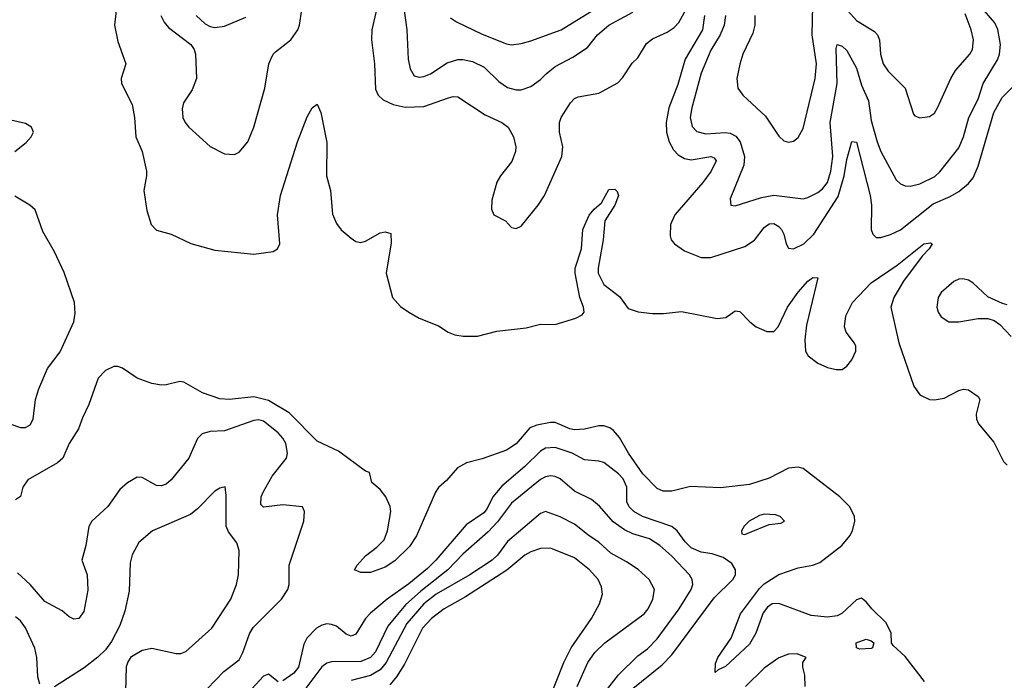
# Model space of a CAD drawing. Header units: inches. Extents: x 1682530 to 1839546, y 640742 to 791647.
# Tile 761 of 923: x 1770627 to 1774678, y 731276 to 733992. Entities that reach past the tile are written whole.
import ezdxf

# ---------------------------------------------------------------- set-up
doc = ezdxf.new("R2010")
doc.units = ezdxf.units.IN
doc.header["$MEASUREMENT"] = 0
doc.layers.add('B7773', color=7, linetype='Continuous')

msp = doc.modelspace()

# ---------------------------------------------------------------- linework, layer by layer
at = {"layer": 'B7773', "color": 5}
for points, elevation in [([(1772139.7, 734230), (1772075.1, 733950), (1772073.9, 733910), (1772086.8, 733810), (1772090, 733706.8), (1772101.8, 733681.8), (1772122.3, 733662.3), (1772163.5, 733643.5), (1772212.8, 733632.8), (1772290, 733635.3), (1772390.3, 733670.3), (1772410, 733675.8), (1772430, 733674.9), (1772541.5, 733601.5), (1772610, 733569.3), (1772636.5, 733550), (1772658.3, 733510), (1772667.9, 733470), (1772667.1, 733450), (1772650.9, 733409.1), (1772604.7, 733350), (1772590, 733323.7), (1772568.9, 733250), (1772567.3, 733212.7), (1772577.3, 733190), (1772625.3, 733165.3), (1772650, 733137.3), (1772670, 733133.4), (1772690, 733143), (1772760.4, 733230), (1772786.2, 733270), (1772857.8, 733430), (1772860.7, 733470), (1772847.2, 733530), (1772847, 733570), (1772854.2, 733590), (1772892.8, 733650), (1772910, 733668.7), (1772924.6, 733675.4), (1773010, 733689.6), (1773087.1, 733732.9), (1773106.6, 733753.4), (1773147.1, 733812.9), (1773170, 733835.6), (1773205.6, 733894.4), (1773230, 733913), (1773290, 733940.9), (1773319.7, 733960.3), (1773339.2, 733980.8), (1773390, 734074.2)], 620), ([(1771026.7, 734053.3), (1771017.2, 733970), (1771030, 733903.1), (1771062.8, 733810), (1771043.6, 733750), (1771045.3, 733730), (1771090, 733643.2), (1771099.1, 733590), (1771105.1, 733510), (1771130.3, 733450), (1771148, 733370), (1771149, 733350), (1771136.9, 733290), (1771150, 733207.7), (1771167.6, 733150), (1771190, 733126.7), (1771250, 733110.3), (1771331.4, 733071.4), (1771430, 733043.9), (1771590, 733028.6), (1771670, 733038.6), (1771688, 733050), (1771696.8, 733070), (1771688.1, 733190), (1771699.6, 733270), (1771770, 733490.4), (1771810, 733593), (1771830, 733630.4), (1771850, 733644.9), (1771865.3, 733610), (1771890, 733487.3), (1771889.6, 733350), (1771905.4, 733290), (1771913.1, 733193.1), (1771930, 733154), (1771950, 733127.9), (1771990, 733093.4), (1772010, 733079.7), (1772030, 733075.9), (1772050, 733082), (1772110, 733115.2), (1772130, 733120.2), (1772153.1, 733113.1), (1772155.1, 733075.1), (1772134.4, 732950), (1772160.9, 732850), (1772193.3, 732813.3), (1772227.4, 732790), (1772270, 732765), (1772350, 732733.3), (1772390, 732707.5), (1772416.7, 732696.7), (1772451.1, 732691.1), (1772510, 732691.1), (1772590, 732711.1), (1772710, 732725.4), (1772770, 732740.7), (1772830, 732739), (1772915.3, 732764.7), (1772940.7, 732779.3), (1772949.2, 732790), (1772946.4, 732810), (1772931.3, 732850), (1772911.8, 732950), (1772912.2, 732970), (1772937.8, 733050), (1772943.8, 733130), (1772970, 733188), (1772990, 733213.5), (1773021, 733239), (1773050, 733294.4), (1773075.3, 733295.3), (1773085.5, 733285.5), (1773090.4, 733270), (1773076, 733230), (1773034.2, 733165.8), (1773027.1, 733087.1), (1773006.3, 732970), (1773007.2, 732950), (1773030, 732903.8), (1773094.6, 732854.6), (1773130, 732805.1), (1773171, 732791), (1773230, 732784), (1773276.1, 732783.9), (1773350, 732793), (1773496.8, 732763.2), (1773532.3, 732767.7), (1773570, 732795), (1773590, 732792.9), (1773630.7, 732750), (1773656.8, 732730), (1773700.9, 732710), (1773727, 732710), (1773730, 732710.6), (1773748, 732730), (1773786.1, 732810), (1773830, 732871.7), (1773870, 732917), (1773890, 732932.7), (1773910, 732930.3), (1773863.7, 732736.2), (1773856.6, 732676.6), (1773860.3, 732630), (1773871.4, 732610), (1773910, 732579.4), (1773950, 732562.1), (1773986.6, 732553.4), (1774010, 732554.4), (1774030, 732567.5), (1774050, 732593.6), (1774066.7, 732630), (1774067.4, 732650), (1774062, 732662), (1774027.2, 732707.2), (1774020.1, 732730), (1774025.5, 732774.5), (1774052.5, 732830), (1774130, 732909.7), (1774237.2, 732982.8), (1774346.8, 733070), (1774374.6, 733074.6), (1774380.4, 733070), (1774368, 733050), (1774339.5, 733020.5), (1774262.5, 732917.5), (1774222.9, 732850), (1774210.9, 732810), (1774243.5, 732663.5), (1774306, 732486), (1774330.1, 732450.1), (1774370, 732431), (1774390, 732428.6), (1774430, 732435.5), (1774490, 732467.7), (1774510, 732473.5), (1774530, 732470.2), (1774570, 732443.1), (1774577.6, 732430), (1774562.4, 732370), (1774563.7, 732350), (1774571.6, 732330), (1774635.1, 732255.1), (1774675.1, 732175.1), (1774690, 732160.1)], 580), ([(1771207.1, 734010), (1771221.7, 733981.7), (1771239.6, 733959.6), (1771330.2, 733890), (1771344.7, 733870), (1771350.2, 733850), (1771353.7, 733750), (1771336.1, 733703.9), (1771300.3, 733650), (1771294.7, 733625.3), (1771298, 733590), (1771307, 733570), (1771323.1, 733550), (1771410.2, 733470.2), (1771470, 733440.8), (1771510, 733437.4), (1771530, 733447.4), (1771564.8, 733490), (1771589.9, 733550.1), (1771635, 733710), (1771652.1, 733810), (1771659.9, 733830), (1771669.3, 733850), (1771679.7, 733860.3), (1771742.7, 733910), (1771771, 733950), (1771778.5, 733970), (1771787.6, 734032.4)], 620), ([(1772208.1, 734030), (1772219.3, 733950), (1772225.1, 733830), (1772233.2, 733790), (1772250, 733761.8), (1772270, 733756.3), (1772290, 733759.2), (1772316.4, 733770), (1772385.3, 733814.7), (1772430, 733828.3), (1772450, 733828.9), (1772490, 733820.1), (1772537.1, 733797.1), (1772598.1, 733738.1), (1772633.3, 733713.3), (1772670, 733703.5), (1772690, 733703.8), (1772730, 733716.9), (1772770, 733745.6), (1772792.5, 733770), (1772830, 733799.4), (1772902.4, 733837.6), (1772962.3, 733877.7), (1773003.4, 733930), (1773050.8, 733970), (1773150, 734023.5)], 640), ([(1772399.6, 733999.6), (1772423.3, 733983.3), (1772530, 733932.8), (1772630, 733893.4), (1772650, 733889.4), (1772690, 733894.6), (1772730, 733904.8), (1772854.7, 733950), (1772990, 734034.4)], 660), ([(1773530.5, 734010), (1773525, 733970), (1773509.3, 733930), (1773470, 733866.4), (1773430, 733772.4), (1773392, 733630), (1773385.7, 733590), (1773393.3, 733553.3), (1773413, 733533), (1773450, 733523.5), (1773528.9, 733528.9), (1773550, 733525.9), (1773573.5, 733513.5), (1773591.5, 733490), (1773608.3, 733430), (1773606.3, 733393.7), (1773550, 733255.3), (1773552, 733230), (1773570, 733227), (1773678.5, 733261.5), (1773729.9, 733270.1), (1773850, 733255.2), (1773870, 733260.7), (1773910, 733281.7), (1773930, 733296.6), (1773950, 733322.9), (1773963.8, 733370), (1773971.6, 733430), (1773961.8, 733570), (1773989.9, 733730), (1773986.5, 733873.5), (1773990, 733890.3), (1774010, 733883.9), (1774030, 733865.4), (1774070, 733792.3), (1774090, 733723.6), (1774118.7, 733658.7), (1774130, 733578), (1774155.1, 733490), (1774170.1, 733450), (1774233.2, 733333.2), (1774250, 733316.9), (1774270, 733309.1), (1774290, 733307.9), (1774330, 733317.1), (1774392.6, 733347.4), (1774413, 733367), (1774490, 733465.7), (1774510.5, 733510), (1774532.3, 733590), (1774570, 733665.7), (1774590.8, 733729.2), (1774650, 733826.9), (1774657.8, 733850), (1774661.7, 733890), (1774651.7, 733951.7), (1774638.7, 733978.7), (1774594.7, 734030)], 640), ([(1773651, 734010), (1773651.1, 733970), (1773642.8, 733937.2), (1773602.6, 733850), (1773589, 733809), (1773577.6, 733750), (1773581.5, 733710), (1773601.3, 733681.3), (1773695.6, 733595.6), (1773750, 733512.7), (1773770, 733494.4), (1773790, 733488.4), (1773810, 733492.2), (1773830, 733508.2), (1773850, 733544.9), (1773900.2, 733750), (1773904.8, 733810), (1773887, 733930), (1773890.4, 734049.6)], 660), ([(1774022.1, 734042.2), (1774070, 733988.4), (1774143.6, 733943.6), (1774155.4, 733930), (1774164, 733910), (1774167.8, 733850), (1774179.3, 733810), (1774200, 733780), (1774270.2, 733710), (1774304.2, 733604.2), (1774310, 733596.3), (1774330, 733588.4), (1774370, 733594), (1774390, 733608.5), (1774403.1, 733630), (1774457.5, 733750), (1774477.1, 733782.9), (1774536.5, 733850), (1774547, 733870), (1774550.5, 733910), (1774541, 733950), (1774516.7, 734016.7)], 660), ([(1771352.9, 734010), (1771390, 733974.5), (1771410, 733963.7), (1771430, 733960.1), (1771470, 733965.1), (1771557.1, 734002.9)], 640), ([(1773443.7, 734010), (1773436.2, 733950), (1773364.9, 733830), (1773334.1, 733725.9), (1773296.9, 733630), (1773286.8, 733570), (1773288.3, 733530), (1773299.3, 733490), (1773317, 733457), (1773336.3, 733436.3), (1773361.8, 733421.8), (1773390, 733415.4), (1773470, 733429.4), (1773484.7, 733424.7), (1773491.8, 733411.8), (1773471, 733370), (1773437.2, 733322.8), (1773322.2, 733190), (1773303.8, 733150), (1773303.1, 733103.1), (1773307.7, 733087.7), (1773320.3, 733070), (1773361.7, 733041.7), (1773430, 733014.2), (1773470, 733014), (1773610, 733059.8), (1773650, 733085.4), (1773690, 733137.5), (1773710, 733153.5), (1773730, 733154), (1773750, 733142.2), (1773760.5, 733130), (1773770.1, 733110), (1773779.7, 733070), (1773790, 733053.1), (1773810, 733050.2), (1773853, 733070), (1773894.3, 733110), (1773994.1, 733265.9), (1774018.5, 733350), (1774030, 733417.6), (1774050, 733491.3), (1774070, 733488.4), (1774126.4, 733270), (1774131.9, 733230), (1774130.1, 733130.1), (1774137.2, 733110), (1774150, 733097.2), (1774170, 733097.3), (1774210, 733109.1), (1774250, 733127.8), (1774385.6, 733234.4), (1774455.3, 733264.8), (1774490, 733285.1), (1774530, 733318), (1774550, 733342.1), (1774569.6, 733390), (1774634.1, 733610), (1774668.3, 733671.7), (1774718.4, 733721.6)], 620), ([(1770606.2, 733450), (1770652.9, 733487.1), (1770673.5, 733510), (1770683.1, 733530), (1770675.1, 733550), (1770650, 733565.2), (1770590, 733578.4)], 580), ([(1770544.9, 732344.9), (1770630, 732316), (1770650, 732315), (1770670, 732326.5), (1770682.8, 732350), (1770691.5, 732430), (1770705.3, 732474.7), (1770741.7, 732558.3), (1770793.7, 732626.3), (1770849.6, 732750), (1770854.7, 732785.3), (1770852.5, 732830), (1770810, 732952.2), (1770770, 733037.7), (1770722, 733122), (1770690.4, 733210), (1770668.2, 733230), (1770606.4, 733266.4)], 580), ([(1774690, 732820.4), (1774670, 732824.7), (1774610, 732852.1), (1774548.4, 732910), (1774530, 732921.5), (1774507.2, 732927.2), (1774490, 732925.8), (1774470, 732915.8), (1774417.5, 732870), (1774405.5, 732850), (1774400.8, 732810), (1774405.6, 732790), (1774417.8, 732770), (1774450, 732750.2), (1774490, 732749.3), (1774570, 732763.2), (1774610, 732763.1), (1774635.9, 732755.9), (1774659.1, 732739.1), (1774705.3, 732690)], 620), ([(1774350, 731271.7), (1774270, 731373.8), (1774219.9, 731419.9), (1774214.3, 731430), (1774212.4, 731470), (1774192.1, 731512.1), (1774132.8, 731570), (1774110, 731598.3), (1774090, 731613.7), (1774070, 731606.4), (1774009.3, 731550.7), (1773990, 731541.8), (1773950, 731536.3), (1773882.6, 731542.6), (1773750, 731591.6), (1773722.3, 731590), (1773703.3, 731576.7), (1773686.1, 731553.9), (1773655.1, 731470), (1773630, 731424.4), (1773530, 731332.8), (1773500.8, 731319.2), (1773488, 731308), (1773490, 731344.7), (1773499.1, 731370), (1773554.6, 731450), (1773592.5, 731550), (1773670, 731654.2), (1773690, 731673.1), (1773750, 731711.6), (1773830, 731738.4), (1773890, 731749), (1773919.4, 731760.6), (1774009.5, 731830), (1774042.4, 731870), (1774053, 731890), (1774062.6, 731930), (1774060.9, 731950), (1774042.8, 731990), (1774000.6, 732030), (1773850, 732146.5), (1773830, 732152.6), (1773790, 732148), (1773710, 732107.4), (1773630, 732081.4), (1773510, 732067.6), (1773387.3, 732072.7), (1773310, 732054.1), (1773274, 732054), (1773250, 732064.9), (1773190, 732124.6), (1773131, 732210), (1773093.9, 732273.9), (1773070, 732302.6), (1773054.2, 732314.2), (1773030, 732321.9), (1773010, 732322.1), (1772950, 732308.7), (1772910, 732306.1), (1772890, 732309.8), (1772830, 732335.6), (1772810, 732336.3), (1772754.8, 732325.2), (1772726.1, 732313.9), (1772670, 732248.1), (1772630, 732222.7), (1772530, 732186), (1772465.2, 732170), (1772428.1, 732150), (1772382.3, 732097.7), (1772350, 732069.2), (1772336.8, 732050), (1772259.4, 731870), (1772230, 731826.4), (1772170, 731767.4), (1772130, 731741.9), (1772070, 731719.6), (1772030, 731719.5), (1772004.2, 731730), (1772015.4, 731750), (1772050, 731788.2), (1772096.6, 731823.4), (1772125.7, 731854.3), (1772140.3, 731890), (1772154.2, 731970), (1772151, 731991), (1772133.8, 732030), (1772110, 732060.2), (1772076, 732090), (1772065.4, 732130), (1772050, 732136.5), (1771938.1, 732218.1), (1771850, 732259.2), (1771735.9, 732375.9), (1771650, 732426.5), (1771590, 732442), (1771490, 732430.5), (1771450, 732432.8), (1771378.5, 732458.5), (1771302.3, 732502.3), (1771285.3, 732505.3), (1771230, 732491.1), (1771210, 732490.2), (1771170, 732496.7), (1771110, 732518.8), (1771050, 732559.9), (1771030, 732566.4), (1771014.2, 732565.8), (1770979.5, 732550), (1770950, 732518.4), (1770911.7, 732410), (1770884.6, 732355.4), (1770869, 732310), (1770829.8, 732250.2), (1770804.7, 732190), (1770781.7, 732170), (1770659.8, 732100.2), (1770639.4, 732070), (1770630, 732031.6), (1770610, 732018.2)], 580), ([(1771398.5, 731241.5), (1771467.1, 731312.9), (1771530, 731360.8), (1771545.4, 731390), (1771572.3, 731467.7), (1771586.9, 731493.1), (1771703.2, 731610), (1771729.4, 731650), (1771735.5, 731670), (1771736, 731750), (1771796, 731930), (1771798.7, 731970), (1771789.6, 731989.6), (1771710, 731997.2), (1771630, 731987.3), (1771619.5, 731999.5), (1771620.5, 732030), (1771628.4, 732050), (1771665, 732115), (1771724.3, 732190), (1771729.2, 732210), (1771721.2, 732250), (1771710, 732272), (1771690, 732294.2), (1771630, 732341), (1771610, 732346.4), (1771590, 732343.8), (1771470, 732301.8), (1771410, 732298.9), (1771377.6, 732290), (1771358, 732270), (1771322.6, 732190), (1771250, 732100.9), (1771230, 732082.5), (1771210, 732075), (1771190, 732077.7), (1771130.5, 732110.6), (1771110, 732110.7), (1771070, 732087.8), (1771039.2, 732060.8), (1770990, 731990.9), (1770923.8, 731930), (1770911.5, 731908.5), (1770899.1, 731830), (1770882.8, 731770), (1770904.7, 731710), (1770907.1, 731647.1), (1770890, 731559.3), (1770870, 731529.7), (1770850, 731527.4), (1770830, 731536.8), (1770801.3, 731561.3), (1770730, 731600.8), (1770670, 731669.9), (1770617.8, 731717.8)], 620), ([(1773142.4, 731237.6), (1773270, 731339.9), (1773310, 731380.6), (1773484.5, 731615.5), (1773561.5, 731690), (1773572, 731710), (1773572.3, 731730), (1773556.3, 731756.3), (1773521.5, 731781.5), (1773476.2, 731796.2), (1773430, 731802.5), (1773390, 731820.3), (1773365.3, 731845.3), (1773331.3, 731891.3), (1773310, 731909.1), (1773188.9, 731948.9), (1773153.5, 731970), (1773134.2, 731990), (1773125.1, 732010), (1773124.8, 732070), (1773110, 732104.1), (1773090, 732124.9), (1773030, 732171), (1773010, 732177.3), (1772950, 732182.9), (1772899.8, 732210), (1772830, 732233.6), (1772790, 732230.6), (1772770, 732218), (1772705.2, 732154.8), (1772610, 732074.2), (1772573.1, 732030), (1772550, 731982), (1772536, 731964), (1772464.2, 731915.8), (1772338.4, 731770), (1772303.9, 731736.1), (1772227.9, 731672.1), (1772139.2, 731610), (1772070, 731551.9), (1772050, 731529.8), (1772010, 731465.3), (1771990, 731457), (1771970, 731466.2), (1771930, 731498.1), (1771910, 731506.1), (1771890, 731507.8), (1771870, 731502.4), (1771848.3, 731490), (1771807.8, 731450), (1771795.3, 731424.7), (1771774.5, 731330), (1771754.6, 731305.4), (1771710, 731274.5)], 620), ([(1773036.7, 731230), (1773090, 731298.9), (1773170, 731376.5), (1773210, 731405.4), (1773250, 731447), (1773339.6, 731570), (1773389.2, 731650), (1773395.8, 731670), (1773394, 731690), (1773382, 731710), (1773310, 731787), (1773260.8, 731830), (1773217.4, 731857.4), (1773150, 731878), (1773115.4, 731895.4), (1773068.2, 731928.2), (1773012.2, 731992.2), (1772978.8, 732018.9), (1772910, 732053.2), (1772850, 732104.4), (1772830, 732114), (1772810, 732116.5), (1772790, 732113), (1772770, 732102), (1772650, 732003.9), (1772592.6, 731927.4), (1772553.9, 731886.1), (1772450, 731794.6), (1772388.6, 731730), (1772276.9, 731643.1), (1772213.4, 731586.6), (1772141.2, 731498.8), (1772090, 731393.2), (1772070.3, 731369.7), (1772030, 731353.1), (1771910, 731352.2), (1771890, 731346.5), (1771870, 731331.4), (1771774.6, 731205.4)], 640), ([(1771063.7, 731230), (1771066.8, 731333.2), (1771071.1, 731350), (1771086.4, 731373.6), (1771130, 731400.3), (1771170, 731407.6), (1771270, 731385.7), (1771290, 731387), (1771310, 731394.9), (1771416.8, 731490), (1771495.6, 731610), (1771519.1, 731670), (1771527.2, 731710), (1771529.8, 731810), (1771520.7, 731840.7), (1771486.1, 731886.1), (1771476.2, 731910), (1771476.6, 732036.6), (1771471.7, 732071.7), (1771450, 732066.6), (1771430, 732053.3), (1771358.9, 731981), (1771330, 731958.2), (1771172.7, 731890), (1771117.5, 731842.5), (1771090, 731792), (1771081.4, 731758.6), (1771077.2, 731642.8), (1771059.6, 731560.4), (1771038.4, 731501.6), (1771004.8, 731435.2), (1770979.1, 731400.9), (1770948.5, 731371.5), (1770892.2, 731327.8), (1770770, 731248.9)], 640), ([(1772920.7, 731250), (1772964.5, 731350), (1772992.9, 731390), (1773034.8, 731430), (1773196, 731550), (1773211.9, 731570), (1773232.2, 731610), (1773238.7, 731650), (1773216.8, 731690), (1773171, 731731), (1773123.5, 731763.5), (1773058.6, 731798.6), (1773010, 731844.5), (1772970, 731869.8), (1772910, 731918.7), (1772850, 731947.7), (1772790, 731969.7), (1772770, 731962.3), (1772633.2, 731846.8), (1772592.2, 731790), (1772570, 731770.4), (1772479.1, 731710), (1772339.6, 731630), (1772290, 731591), (1772219.2, 731510), (1772134.9, 731350), (1772110, 731318.5), (1772070, 731296), (1771990, 731275)], 660), ([(1772794.1, 731170), (1772864.9, 731350), (1772895, 731410), (1772978.8, 731530), (1773012.1, 731590), (1773024.2, 731630), (1773020, 731660), (1773007.2, 731690), (1772971.7, 731730), (1772910, 731779.3), (1772810, 731819.5), (1772770, 731818.4), (1772730, 731805), (1772704.6, 731790), (1772631.6, 731728.4), (1772461.3, 731618.7), (1772373.7, 731570), (1772320.8, 731530), (1772283.6, 731490), (1772210, 731342), (1772176.6, 731290), (1772150, 731257.9)], 680), ([(1770710, 731260.7), (1770701.1, 731290), (1770697.6, 731370), (1770688.7, 731408.7), (1770650, 731491.3), (1770630, 731520.5), (1770610, 731537.4)], 640), ([(1773858.5, 731250), (1773856.9, 731296.9), (1773849.2, 731330.8), (1773849, 731350), (1773862, 731370), (1773825.6, 731385.6), (1773790, 731383.8), (1773750, 731369.1), (1773690, 731325.8), (1773612.6, 731250)], 620), ([(1771690, 731269.8), (1771650, 731300.7), (1771630, 731293.4), (1771535, 731190)], 620)]:
    msp.add_lwpolyline(points, dxfattribs=dict(at, elevation=elevation))
for points, elevation in [([(1773690, 731959.6), (1773670, 731953.5), (1773628.5, 731930), (1773608, 731910), (1773596, 731890), (1773598, 731878), (1773610, 731876), (1773630, 731884.4), (1773710, 731917.3), (1773758, 731922), (1773774, 731930), (1773755.3, 731950), (1773735.9, 731955.9)], 620), ([(1774083.6, 731403.6), (1774070, 731409.2), (1774068.4, 731430), (1774110, 731444.9), (1774130, 731438.9), (1774140.3, 731430), (1774135.3, 731410), (1774130, 731406.8)], 580)]:
    msp.add_lwpolyline(points, close=True, dxfattribs=dict(at, elevation=elevation))

doc.saveas('drawing.dxf')
